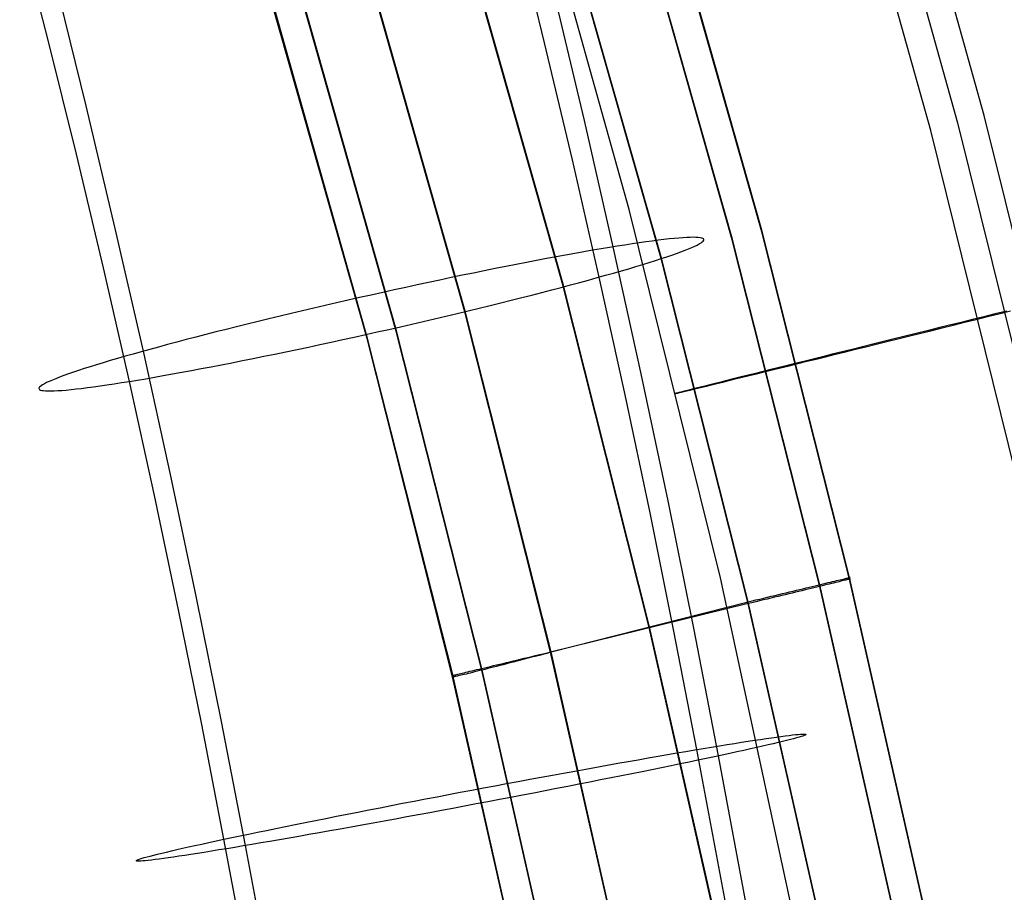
# Model space of a CAD drawing. Header units: millimetres. Extents: x 119 to 175.9, y -203.1 to -153.8.
# Tile 270 of 377: x 165 to 167.8, y -177.4 to -174.9. Entities that reach past the tile are written whole.
import ezdxf

# ---------------------------------------------------------------- set-up
doc = ezdxf.new("R2010")
doc.units = ezdxf.units.MM
doc.header["$MEASUREMENT"] = 0
doc.layers.add('Layer 01', color=5, linetype='Continuous', true_color=0x0000ff)

msp = doc.modelspace()

# ---------------------------------------------------------------- linework, layer by layer
at = {"layer": 'Layer 01'}
for p, q in [((167.7493, -175.1656, 34.7606), (167.4455, -174.0804, 34.7592)), ((167.369, -174.1043, 33.7788), (167.6721, -175.1872, 33.7802)), ((167.5949, -175.2088, 32.7998), (167.2925, -174.1282, 32.7985)), ((166.7241, -175.4371, 33.8604), (166.429, -174.3826, 33.859)), ((167.1073, -175.4971, 34.8912), (166.8212, -174.49, 34.8899)), ((167.0216, -175.5194, 35.1548), (166.7363, -174.5151, 35.1535)), ((167.0217, -175.5243, 31.4316), (166.7363, -174.5201, 31.4303)), ((167.1074, -175.5015, 31.6951), (166.8212, -174.4943, 31.6938)), ((166.816, -175.5736, 35.2605), (166.5327, -174.5762, 35.2593)), ((166.816, -175.5787, 31.3264), (166.5326, -174.5812, 31.3251)), ((165.0475, -174.9518, 30.4758), (164.9644, -174.6273, 30.4349)), ((166.48, -174.9556, 30.4503), (166.3969, -174.6192, 30.4147)), ((166.5324, -175.6544, 31.3265), (166.2518, -174.6664, 31.3252)), ((166.5333, -175.6522, 35.2609), (166.2528, -174.6642, 35.2596)), ((166.2492, -175.732, 31.3265), (165.9714, -174.7535, 31.3253)), ((166.2506, -175.7306, 35.2608), (165.973, -174.752, 35.2595)), ((165.1563, -175.1381, 31.8941), (165.0693, -174.7861, 31.8568)), ((165.6895, -174.8208, 34.9157), (165.9628, -175.791, 34.917)), ((166.0514, -175.788, 31.4346), (165.7757, -174.8161, 31.4333)), ((166.0516, -175.783, 35.1528), (165.7759, -174.8111, 35.1515)), ((166.5948, -175.1797, 31.8654), (166.5082, -174.8159, 31.8341)), ((165.9677, -175.8054, 34.8916), (165.6928, -174.8363, 34.8903)), ((165.9677, -175.8094, 31.6955), (165.6928, -174.8403, 31.6942)), ((165.1281, -175.2777, 30.5103), (165.0475, -174.9518, 30.4758)), ((166.5604, -175.2932, 30.4794), (166.48, -174.9556, 30.4503)), ((165.2403, -175.4914, 31.9245), (165.1563, -175.1381, 31.8941)), ((168.0202, -176.2595, 34.762), (167.7493, -175.1656, 34.7606)), ((166.6783, -175.5448, 31.8896), (166.5948, -175.1797, 31.8654)), ((167.6721, -175.1872, 33.7802), (167.9425, -176.2788, 33.7816)), ((167.8647, -176.2981, 32.8012), (167.5949, -175.2088, 32.7998)), ((165.2059, -175.6049, 30.5385), (165.1281, -175.2777, 30.5103)), ((166.6379, -175.6321, 30.5018), (166.5604, -175.2932, 30.4794)), ((166.9874, -176.5, 33.8617), (166.7241, -175.4371, 33.8604)), ((165.3215, -175.8459, 31.948), (165.2403, -175.4914, 31.9245)), ((167.3603, -176.4996, 34.8925), (167.1073, -175.4971, 34.8912)), ((167.3604, -176.5039, 31.6964), (167.1074, -175.5015, 31.6951)), ((166.6896, -175.543, 31.8769), (166.6668, -175.5467, 31.902)), ((166.7116, -175.5395, 31.851), (166.6896, -175.543, 31.8769)), ((166.7328, -175.5362, 31.8244), (166.7116, -175.5395, 31.851)), ((166.753, -175.5333, 31.797), (166.7328, -175.5362, 31.8244)), ((166.7722, -175.5305, 31.769), (166.753, -175.5333, 31.797)), ((166.7905, -175.528, 31.7403), (166.7722, -175.5305, 31.769)), ((166.8079, -175.5258, 31.7109), (166.7905, -175.528, 31.7403)), ((166.8242, -175.5238, 31.681), (166.8079, -175.5258, 31.7109)), ((166.8396, -175.5221, 31.6506), (166.8242, -175.5238, 31.681)), ((166.8538, -175.5206, 31.6196), (166.8396, -175.5221, 31.6506)), ((166.8671, -175.5194, 31.5881), (166.8538, -175.5206, 31.6196)), ((166.8792, -175.5185, 31.5562), (166.8671, -175.5194, 31.5881)), ((166.8903, -175.5178, 31.524), (166.8792, -175.5185, 31.5562)), ((166.9003, -175.5174, 31.4913), (166.8903, -175.5178, 31.524)), ((166.9092, -175.5173, 31.4583), (166.9003, -175.5174, 31.4913)), ((166.9052, -175.5467, 30.9528), (166.9135, -175.543, 30.9857)), ((166.9169, -175.5174, 31.4251), (166.9092, -175.5173, 31.4583)), ((166.9135, -175.543, 30.9857), (166.9206, -175.5395, 31.0189)), ((166.9236, -175.5178, 31.3916), (166.9169, -175.5174, 31.4251)), ((166.9206, -175.5395, 31.0189), (166.9266, -175.5363, 31.0523)), ((166.9291, -175.5185, 31.3579), (166.9236, -175.5178, 31.3916)), ((166.9266, -175.5363, 31.0523), (166.9315, -175.5333, 31.086)), ((166.9334, -175.5194, 31.324), (166.9291, -175.5185, 31.3579)), ((166.9315, -175.5333, 31.086), (166.9353, -175.5305, 31.1198)), ((166.9366, -175.5206, 31.2901), (166.9334, -175.5194, 31.324)), ((166.9353, -175.5305, 31.1198), (166.9378, -175.528, 31.1538)), ((166.9386, -175.5221, 31.256), (166.9366, -175.5206, 31.2901)), ((166.9378, -175.528, 31.1538), (166.9393, -175.5258, 31.1878)), ((166.9395, -175.5238, 31.2219), (166.9386, -175.5221, 31.256)), ((166.9393, -175.5258, 31.1878), (166.9395, -175.5238, 31.2219)), ((167.2742, -176.5199, 35.1561), (167.0216, -175.5194, 35.1548)), ((167.2742, -176.5248, 31.4328), (167.0217, -175.5243, 31.4316)), ((166.5407, -175.5686, 32.0147), (166.5134, -175.5736, 32.0345)), ((166.5674, -175.5638, 31.994), (166.5407, -175.5686, 32.0147)), ((166.5934, -175.5592, 31.9723), (166.5674, -175.5638, 31.994)), ((166.6186, -175.5548, 31.9497), (166.5934, -175.5592, 31.9723)), ((166.6431, -175.5506, 31.9263), (166.6186, -175.5548, 31.9497)), ((166.6668, -175.5467, 31.902), (166.6431, -175.5506, 31.9263)), ((166.7588, -175.9109, 31.9066), (166.6783, -175.5448, 31.8896)), ((166.8326, -175.5736, 30.7635), (166.8473, -175.5686, 30.7939)), ((166.8473, -175.5686, 30.7939), (166.8611, -175.5638, 30.8248)), ((166.8611, -175.5638, 30.8248), (166.8737, -175.5592, 30.8561)), ((166.8737, -175.5592, 30.8561), (166.8853, -175.5548, 30.888)), ((166.8853, -175.5548, 30.888), (166.8958, -175.5506, 30.9202)), ((166.8958, -175.5506, 30.9202), (166.9052, -175.5467, 30.9528)), ((166.3978, -175.5957, 32.1037), (166.3675, -175.6016, 32.1184)), ((166.4275, -175.5899, 32.0879), (166.3978, -175.5957, 32.1037)), ((166.4567, -175.5843, 32.0711), (166.4275, -175.5899, 32.0879)), ((166.4853, -175.5789, 32.0533), (166.4567, -175.5843, 32.0711)), ((166.5134, -175.5736, 32.0345), (166.4853, -175.5789, 32.0533)), ((166.7437, -175.6016, 30.6207), (166.7634, -175.5957, 30.6479)), ((166.7634, -175.5957, 30.6479), (166.7822, -175.5899, 30.6759)), ((166.7822, -175.5899, 30.6759), (166.8, -175.5843, 30.7045)), ((166.8, -175.5843, 30.7045), (166.8168, -175.5789, 30.7337)), ((167.0674, -176.5695, 35.2618), (166.816, -175.5736, 35.2605)), ((167.0674, -176.5745, 31.3277), (166.816, -175.5787, 31.3264)), ((166.8168, -175.5789, 30.7337), (166.8326, -175.5736, 30.7635)), ((165.2811, -175.9332, 30.5602), (165.2059, -175.6049, 30.5385)), ((166.2423, -175.627, 32.1662), (166.2101, -175.6337, 32.1754)), ((166.2742, -175.6204, 32.1559), (166.2423, -175.627, 32.1662)), ((166.3057, -175.614, 32.1445), (166.2742, -175.6204, 32.1559)), ((166.3368, -175.6077, 32.132), (166.3057, -175.614, 32.1445)), ((166.3675, -175.6016, 32.1184), (166.3368, -175.6077, 32.132)), ((166.6318, -175.6337, 30.4961), (166.6559, -175.627, 30.5193)), ((166.6559, -175.627, 30.5193), (166.6791, -175.6205, 30.5435)), ((166.6791, -175.6205, 30.5435), (166.7015, -175.614, 30.5684)), ((166.7015, -175.614, 30.5684), (166.7231, -175.6078, 30.5942)), ((166.7231, -175.6078, 30.5942), (166.7437, -175.6016, 30.6207)), ((166.112, -175.6546, 32.196), (166.0789, -175.6617, 32.2005)), ((166.1449, -175.6475, 32.1903), (166.112, -175.6546, 32.196)), ((166.1776, -175.6406, 32.1834), (166.1449, -175.6475, 32.1903)), ((166.2101, -175.6337, 32.1754), (166.1776, -175.6406, 32.1834)), ((166.5281, -175.6618, 30.4119), (166.5551, -175.6546, 30.4316)), ((166.7822, -176.6439, 31.3277), (166.5324, -175.6544, 31.3265)), ((166.7831, -176.6417, 35.2622), (166.5333, -175.6522, 35.2609)), ((166.5551, -175.6546, 30.4316), (166.5814, -175.6475, 30.4521)), ((166.5814, -175.6475, 30.4521), (166.607, -175.6406, 30.4736)), ((166.607, -175.6406, 30.4736), (166.6318, -175.6337, 30.4961)), ((166.7126, -175.9719, 30.5176), (166.6379, -175.6321, 30.5018)), ((165.9791, -175.6838, 32.207), (165.9458, -175.6912, 32.2068)), ((166.0124, -175.6763, 32.206), (165.9791, -175.6838, 32.207)), ((166.0457, -175.669, 32.2038), (166.0124, -175.6763, 32.206)), ((166.0789, -175.6617, 32.2005), (166.0457, -175.669, 32.2038)), ((166.4138, -175.6913, 30.3435), (166.4432, -175.6838, 30.3591)), ((166.4432, -175.6838, 30.3591), (166.4721, -175.6764, 30.3757)), ((166.4721, -175.6764, 30.3757), (166.5004, -175.669, 30.3933)), ((166.5004, -175.669, 30.3933), (166.5281, -175.6618, 30.4119)), ((165.8463, -175.714, 32.1991), (165.8134, -175.7217, 32.1942)), ((165.8793, -175.7064, 32.2029), (165.8463, -175.714, 32.1991)), ((165.9125, -175.6988, 32.2054), (165.8793, -175.7064, 32.2029)), ((165.9458, -175.6912, 32.2068), (165.9125, -175.6988, 32.2054)), ((166.2911, -175.7217, 30.292), (166.3224, -175.714, 30.3032)), ((166.3224, -175.714, 30.3032), (166.3533, -175.7064, 30.3155)), ((166.3533, -175.7064, 30.3155), (166.3838, -175.6988, 30.329)), ((166.3838, -175.6988, 30.329), (166.4138, -175.6913, 30.3435)), ((165.7482, -175.737, 32.1809), (165.716, -175.7447, 32.1725)), ((165.7806, -175.7294, 32.1881), (165.7482, -175.737, 32.1809)), ((165.8134, -175.7217, 32.1942), (165.7806, -175.7294, 32.1881)), ((166.195, -175.7448, 30.2651), (166.2274, -175.7371, 30.2729)), ((166.2274, -175.7371, 30.2729), (166.2594, -175.7294, 30.2819)), ((166.4974, -176.7151, 31.3278), (166.2492, -175.732, 31.3265)), ((166.4987, -176.7138, 35.262), (166.2506, -175.7306, 35.2608)), ((166.2594, -175.7294, 30.2819), (166.2911, -175.7217, 30.292)), ((167.7812, -175.7382, 34.7641), (167.7481, -175.7464, 34.7624)), ((167.7587, -175.7463, 32.7988), (167.7918, -175.7381, 32.7975)), ((167.8144, -175.73, 34.7646), (167.7812, -175.7382, 34.7641)), ((167.7918, -175.7381, 32.7975), (167.825, -175.7299, 32.7974)), ((165.6215, -175.7677, 32.1405), (165.5908, -175.7754, 32.1277)), ((165.6526, -175.7601, 32.1523), (165.6215, -175.7677, 32.1405)), ((165.6841, -175.7524, 32.163), (165.6526, -175.7601, 32.1523)), ((165.716, -175.7447, 32.1725), (165.6841, -175.7524, 32.163)), ((166.0635, -175.7754, 30.2455), (166.0966, -175.7678, 30.2486)), ((166.0966, -175.7678, 30.2486), (166.1296, -175.7601, 30.253)), ((166.1296, -175.7601, 30.253), (166.1624, -175.7525, 30.2585)), ((166.1624, -175.7525, 30.2585), (166.195, -175.7448, 30.2651)), ((167.6494, -175.7709, 34.7504), (167.6169, -175.7789, 34.744)), ((167.6273, -175.7788, 32.8158), (167.6599, -175.7708, 32.8098)), ((167.6822, -175.7627, 34.7556), (167.6494, -175.7709, 34.7504)), ((167.6599, -175.7708, 32.8098), (167.6927, -175.7626, 32.8049)), ((167.7151, -175.7546, 34.7596), (167.6822, -175.7627, 34.7556)), ((167.6927, -175.7626, 32.8049), (167.7257, -175.7545, 32.8013)), ((167.7481, -175.7464, 34.7624), (167.7151, -175.7546, 34.7596)), ((167.7257, -175.7545, 32.8013), (167.7587, -175.7463, 32.7988)), ((165.5017, -175.7979, 32.0826), (165.4731, -175.8053, 32.0654)), ((165.5308, -175.7904, 32.0987), (165.5017, -175.7979, 32.0826)), ((165.5606, -175.7829, 32.1137), (165.5308, -175.7904, 32.0987)), ((165.5908, -175.7754, 32.1277), (165.5606, -175.7829, 32.1137)), ((165.9303, -175.8053, 30.2447), (165.9636, -175.7979, 30.2431)), ((165.9628, -175.791, 34.917), (166.2109, -176.7679, 34.9182)), ((165.9636, -175.7979, 30.2431), (165.9969, -175.7905, 30.2427)), ((165.9969, -175.7905, 30.2427), (166.0302, -175.7829, 30.2435)), ((166.0302, -175.7829, 30.2435), (166.0635, -175.7754, 30.2455)), ((166.2984, -176.7667, 31.4359), (166.0514, -175.788, 31.4346)), ((166.2987, -176.7617, 35.1541), (166.0516, -175.783, 35.1528)), ((167.5525, -175.7949, 34.7278), (167.5207, -175.8028, 34.718)), ((167.5309, -175.8027, 32.8408), (167.5627, -175.7948, 32.8313)), ((167.5845, -175.787, 34.7365), (167.5525, -175.7949, 34.7278)), ((167.5627, -175.7948, 32.8313), (167.5949, -175.7869, 32.823)), ((167.6169, -175.7789, 34.744), (167.5845, -175.787, 34.7365)), ((167.5949, -175.7869, 32.823), (167.6273, -175.7788, 32.8158)), ((165.3911, -175.8269, 32.0081), (165.3651, -175.8339, 31.987)), ((165.4177, -175.8198, 32.0282), (165.3911, -175.8269, 32.0081)), ((165.4451, -175.8126, 32.0473), (165.4177, -175.8198, 32.0282)), ((165.4731, -175.8053, 32.0654), (165.4451, -175.8126, 32.0473)), ((165.7981, -175.8339, 30.2628), (165.8309, -175.8269, 30.2565)), ((165.8309, -175.8269, 30.2565), (165.864, -175.8198, 30.2514)), ((165.864, -175.8198, 30.2514), (165.8971, -175.8126, 30.2475)), ((165.8971, -175.8126, 30.2475), (165.9303, -175.8053, 30.2447)), ((166.2143, -176.7822, 34.8928), (165.9677, -175.8054, 34.8916)), ((166.2142, -176.7862, 31.6967), (165.9677, -175.8094, 31.6955)), ((167.4278, -175.8258, 34.6818), (167.3977, -175.8333, 34.6676)), ((167.4073, -175.8332, 32.8899), (167.4375, -175.8258, 32.8759)), ((167.4583, -175.8183, 34.695), (167.4278, -175.8258, 34.6818)), ((167.4375, -175.8258, 32.8759), (167.4682, -175.8182, 32.8631)), ((167.4893, -175.8106, 34.7071), (167.4583, -175.8183, 34.695)), ((167.4682, -175.8182, 32.8631), (167.4994, -175.8105, 32.8514)), ((167.5207, -175.8028, 34.718), (167.4893, -175.8106, 34.7071)), ((167.4994, -175.8105, 32.8514), (167.5309, -175.8027, 32.8408)), ((165.2918, -175.8542, 31.9185), (165.269, -175.8607, 31.8939)), ((165.3154, -175.8476, 31.9422), (165.2918, -175.8542, 31.9185)), ((165.3399, -175.8408, 31.9651), (165.3154, -175.8476, 31.9422)), ((165.3996, -176.2015, 31.9645), (165.3215, -175.8459, 31.948)), ((165.3651, -175.8339, 31.987), (165.3399, -175.8408, 31.9651)), ((165.6694, -175.8607, 30.2994), (165.7011, -175.8542, 30.2886)), ((165.7011, -175.8542, 30.2886), (165.7332, -175.8476, 30.2788)), ((165.7332, -175.8476, 30.2788), (165.7655, -175.8408, 30.2703)), ((165.7655, -175.8408, 30.2703), (165.7981, -175.8339, 30.2628)), ((167.3104, -175.855, 34.6185), (167.2825, -175.8619, 34.6001)), ((167.2914, -175.8618, 32.9561), (167.3195, -175.8549, 32.938)), ((167.339, -175.8479, 34.6359), (167.3104, -175.855, 34.6185)), ((167.3195, -175.8549, 32.938), (167.3482, -175.8478, 32.9209)), ((167.368, -175.8407, 34.6523), (167.339, -175.8479, 34.6359)), ((167.3482, -175.8478, 32.9209), (167.3775, -175.8406, 32.9049)), ((167.3977, -175.8333, 34.6676), (167.368, -175.8407, 34.6523)), ((167.3775, -175.8406, 32.9049), (167.4073, -175.8332, 32.8899)), ((165.2057, -175.8793, 31.8156), (165.1865, -175.8852, 31.788)), ((165.2259, -175.8733, 31.8424), (165.2057, -175.8793, 31.8156)), ((165.247, -175.8671, 31.8686), (165.2259, -175.8733, 31.8424)), ((165.269, -175.8607, 31.8939), (165.247, -175.8671, 31.8686)), ((165.5467, -175.8852, 30.3539), (165.5767, -175.8793, 30.3386)), ((165.5767, -175.8793, 30.3386), (165.6072, -175.8733, 30.3245)), ((165.6072, -175.8733, 30.3245), (165.6381, -175.8671, 30.3114)), ((165.6381, -175.8671, 30.3114), (165.6694, -175.8607, 30.2994)), ((167.2028, -175.8818, 34.539), (167.1776, -175.888, 34.5168)), ((167.1856, -175.8879, 33.0382), (167.211, -175.8817, 33.0163)), ((167.2287, -175.8753, 34.5603), (167.2028, -175.8818, 34.539)), ((167.211, -175.8817, 33.0163), (167.2371, -175.8752, 32.9953)), ((167.2553, -175.8687, 34.5807), (167.2287, -175.8753, 34.5603)), ((167.2371, -175.8752, 32.9953), (167.2639, -175.8686, 32.9752)), ((167.2825, -175.8619, 34.6001), (167.2553, -175.8687, 34.5807)), ((167.2639, -175.8686, 32.9752), (167.2914, -175.8618, 32.9561)), ((165.1051, -175.9118, 31.6405), (165.0919, -175.9165, 31.6094)), ((165.1193, -175.9069, 31.6712), (165.1051, -175.9118, 31.6405)), ((165.1346, -175.9017, 31.7013), (165.1193, -175.9069, 31.6712)), ((165.1509, -175.8964, 31.7308), (165.1346, -175.9017, 31.7013)), ((165.1682, -175.8909, 31.7597), (165.1509, -175.8964, 31.7308)), ((165.1865, -175.8852, 31.788), (165.1682, -175.8909, 31.7597)), ((165.3789, -175.9165, 30.4665), (165.4052, -175.9118, 30.4453)), ((165.4052, -175.9118, 30.4453), (165.4323, -175.9069, 30.4251)), ((165.4323, -175.9069, 30.4251), (165.46, -175.9017, 30.4058)), ((165.46, -175.9017, 30.4058), (165.4883, -175.8964, 30.3874)), ((165.4883, -175.8964, 30.3874), (165.5172, -175.8909, 30.3701)), ((165.5172, -175.8909, 30.3701), (165.5467, -175.8852, 30.3539)), ((166.8362, -176.278, 31.9165), (166.7588, -175.9109, 31.9066)), ((167.0849, -175.9111, 34.4194), (167.0638, -175.9164, 34.393)), ((167.0705, -175.9163, 33.1608), (167.0918, -175.911, 33.1346)), ((167.1068, -175.9056, 34.445), (167.0849, -175.9111, 34.4194)), ((167.0918, -175.911, 33.1346), (167.114, -175.9056, 33.1093)), ((167.1296, -175.9, 34.4698), (167.1068, -175.9056, 34.445)), ((167.114, -175.9056, 33.1093), (167.1371, -175.8999, 33.0847)), ((167.1532, -175.8941, 34.4937), (167.1296, -175.9, 34.4698)), ((167.1371, -175.8999, 33.0847), (167.1609, -175.894, 33.061)), ((167.1776, -175.888, 34.5168), (167.1532, -175.8941, 34.4937)), ((167.1609, -175.894, 33.061), (167.1856, -175.8879, 33.0382)), ((165.0356, -175.9401, 31.4142), (165.0302, -175.9432, 31.3806)), ((165.0422, -175.9368, 31.4475), (165.0356, -175.9401, 31.4142)), ((165.0499, -175.9332, 31.4806), (165.0422, -175.9368, 31.4475)), ((165.0588, -175.9293, 31.5134), (165.0499, -175.9332, 31.4806)), ((165.0687, -175.9253, 31.5458), (165.0588, -175.9293, 31.5134)), ((165.0797, -175.921, 31.5778), (165.0687, -175.9253, 31.5458)), ((165.0919, -175.9165, 31.6094), (165.0797, -175.921, 31.5778)), ((165.2164, -175.9432, 30.639), (165.2371, -175.9401, 30.612)), ((165.2371, -175.9401, 30.612), (165.2586, -175.9368, 30.5857)), ((165.2586, -175.9368, 30.5857), (165.2811, -175.9332, 30.5602)), ((165.2811, -175.9332, 30.5602), (165.3043, -175.9293, 30.5355)), ((165.3535, -176.2625, 30.5755), (165.2811, -175.9332, 30.5602)), ((165.3043, -175.9293, 30.5355), (165.3284, -175.9253, 30.5117)), ((165.3284, -175.9253, 30.5117), (165.3533, -175.921, 30.4887)), ((165.3533, -175.921, 30.4887), (165.3789, -175.9165, 30.4665)), ((166.9724, -175.9392, 34.2509), (166.9571, -175.943, 34.2206)), ((166.9619, -175.943, 33.332), (166.9776, -175.9391, 33.3019)), ((166.9888, -175.9351, 34.2806), (166.9724, -175.9392, 34.2509)), ((166.9776, -175.9391, 33.3019), (166.9942, -175.935, 33.2724)), ((167.0061, -175.9308, 34.3097), (166.9888, -175.9351, 34.2806)), ((166.9942, -175.935, 33.2724), (167.0119, -175.9307, 33.2435)), ((167.0244, -175.9262, 34.3382), (167.0061, -175.9308, 34.3097)), ((167.0119, -175.9307, 33.2435), (167.0305, -175.9261, 33.2152)), ((167.0436, -175.9214, 34.366), (167.0244, -175.9262, 34.3382)), ((167.0305, -175.9261, 33.2152), (167.05, -175.9213, 33.1876)), ((167.0638, -175.9164, 34.393), (167.0436, -175.9214, 34.366)), ((167.05, -175.9213, 33.1876), (167.0705, -175.9163, 33.1608)), ((165.0207, -175.9511, 31.279), (165.0199, -175.9532, 31.2449)), ((165.0199, -175.9532, 31.2449), (165.0202, -175.955, 31.2108)), ((165.0202, -175.955, 31.2108), (165.0216, -175.9566, 31.1767)), ((165.0227, -175.9487, 31.313), (165.0207, -175.9511, 31.279)), ((165.0216, -175.9566, 31.1767), (165.0243, -175.958, 31.1427)), ((165.0259, -175.9461, 31.3469), (165.0227, -175.9487, 31.313)), ((165.0243, -175.958, 31.1427), (165.028, -175.959, 31.1088)), ((165.0302, -175.9432, 31.3806), (165.0259, -175.9461, 31.3469)), ((165.028, -175.959, 31.1088), (165.0329, -175.9598, 31.075)), ((165.0329, -175.9598, 31.075), (165.039, -175.9604, 31.0414)), ((165.039, -175.9604, 31.0414), (165.0462, -175.9606, 31.008)), ((165.0462, -175.9606, 31.008), (165.0545, -175.9606, 30.9749)), ((165.0545, -175.9606, 30.9749), (165.0639, -175.9604, 30.9421)), ((165.0639, -175.9604, 30.9421), (165.0745, -175.9598, 30.9096)), ((165.0745, -175.9598, 30.9096), (165.0861, -175.959, 30.8775)), ((165.0861, -175.959, 30.8775), (165.0988, -175.958, 30.8459)), ((165.0988, -175.958, 30.8459), (165.1126, -175.9566, 30.8147)), ((165.1126, -175.9566, 30.8147), (165.1274, -175.955, 30.7839)), ((165.1274, -175.955, 30.7839), (165.1432, -175.9532, 30.7537)), ((165.1432, -175.9532, 30.7537), (165.1601, -175.9511, 30.7241)), ((165.1601, -175.9511, 30.7241), (165.1779, -175.9487, 30.6951)), ((165.1779, -175.9487, 30.6951), (165.1967, -175.9461, 30.6667)), ((165.1967, -175.9461, 30.6667), (165.2164, -175.9432, 30.639)), ((166.8576, -175.9682, 33.827), (166.8566, -175.9684, 33.7928)), ((166.8566, -175.9684, 33.7928), (166.8568, -175.9684, 33.7587)), ((166.8568, -175.9684, 33.7587), (166.8582, -175.9682, 33.7246)), ((166.8597, -175.9676, 33.861), (166.8576, -175.9682, 33.827)), ((166.8582, -175.9682, 33.7246), (166.8606, -175.9676, 33.6905)), ((166.863, -175.9667, 33.895), (166.8597, -175.9676, 33.861)), ((166.8606, -175.9676, 33.6905), (166.8643, -175.9667, 33.6566)), ((166.8674, -175.9656, 33.9289), (166.863, -175.9667, 33.895)), ((166.8643, -175.9667, 33.6566), (166.869, -175.9656, 33.6228)), ((166.8729, -175.9642, 33.9625), (166.8674, -175.9656, 33.9289)), ((166.869, -175.9656, 33.6228), (166.875, -175.9642, 33.5892)), ((166.8796, -175.9625, 33.996), (166.8729, -175.9642, 33.9625)), ((166.875, -175.9642, 33.5892), (166.882, -175.9625, 33.5558)), ((166.8874, -175.9605, 34.0291), (166.8796, -175.9625, 33.996)), ((166.882, -175.9625, 33.5558), (166.8901, -175.9605, 33.5227)), ((166.8963, -175.9583, 34.062), (166.8874, -175.9605, 34.0291)), ((166.8901, -175.9605, 33.5227), (166.8994, -175.9582, 33.4899)), ((166.9063, -175.9557, 34.0946), (166.8963, -175.9583, 34.062)), ((166.8994, -175.9582, 33.4899), (166.9098, -175.9557, 33.4575)), ((166.9174, -175.953, 34.1267), (166.9063, -175.9557, 34.0946)), ((166.9098, -175.9557, 33.4575), (166.9212, -175.9529, 33.4255)), ((166.9296, -175.9499, 34.1585), (166.9174, -175.953, 34.1267)), ((166.9212, -175.9529, 33.4255), (166.9337, -175.9499, 33.3938)), ((166.9428, -175.9466, 34.1898), (166.9296, -175.9499, 34.1585)), ((166.9337, -175.9499, 33.3938), (166.9473, -175.9465, 33.3627)), ((166.9571, -175.943, 34.2206), (166.9428, -175.9466, 34.1898)), ((166.9473, -175.9465, 33.3627), (166.9619, -175.943, 33.332)), ((166.7845, -176.3126, 30.5268), (166.7126, -175.9719, 30.5176)), ((165.4748, -176.558, 31.9742), (165.3996, -176.2015, 31.9645)), ((165.4231, -176.5926, 30.5844), (165.3535, -176.2625, 30.5755)), ((166.9105, -176.6458, 31.9193), (166.8362, -176.278, 31.9165)), ((166.8534, -176.654, 30.5294), (166.7845, -176.3126, 30.5268)), ((167.2185, -177.5704, 33.8631), (166.9874, -176.5, 33.8617)), ((167.3115, -176.511, 35.1061), (167.3175, -176.5096, 35.096)), ((167.3175, -176.5096, 35.096), (167.3231, -176.5083, 35.0858)), ((167.3231, -176.5083, 35.0858), (167.3283, -176.507, 35.0753)), ((167.3283, -176.507, 35.0753), (167.3332, -176.5059, 35.0647)), ((167.3348, -176.5102, 31.5278), (167.3302, -176.5113, 31.5173)), ((167.3332, -176.5059, 35.0647), (167.3377, -176.5048, 35.0538)), ((167.3391, -176.5092, 31.5384), (167.3348, -176.5102, 31.5278)), ((167.3377, -176.5048, 35.0538), (167.3418, -176.5038, 35.0429)), ((167.343, -176.5082, 31.5491), (167.3391, -176.5092, 31.5384)), ((167.3418, -176.5038, 35.0429), (167.3456, -176.5029, 35.0318)), ((167.3466, -176.5073, 31.56), (167.343, -176.5082, 31.5491)), ((167.3456, -176.5029, 35.0318), (167.349, -176.5021, 35.0205)), ((167.3498, -176.5065, 31.571), (167.3466, -176.5073, 31.56)), ((167.349, -176.5021, 35.0205), (167.352, -176.5014, 35.0092)), ((167.3527, -176.5058, 31.5822), (167.3498, -176.5065, 31.571)), ((167.352, -176.5014, 35.0092), (167.3546, -176.5008, 34.9977)), ((167.3552, -176.5052, 31.5934), (167.3527, -176.5058, 31.5822)), ((167.3546, -176.5008, 34.9977), (167.3568, -176.5003, 34.9862)), ((167.3573, -176.5047, 31.6047), (167.3552, -176.5052, 31.5934)), ((167.3568, -176.5003, 34.9862), (167.3586, -176.4999, 34.9746)), ((167.359, -176.5043, 31.616), (167.3573, -176.5047, 31.6047)), ((167.3586, -176.4999, 34.9746), (167.3601, -176.4995, 34.9629)), ((167.3603, -176.504, 31.6275), (167.359, -176.5043, 31.616)), ((167.3601, -176.4995, 34.9629), (167.3611, -176.4993, 34.9512)), ((167.3613, -176.4993, 34.9042), (167.3603, -176.4996, 34.8925)), ((167.5892, -177.5094, 34.8938), (167.3603, -176.4996, 34.8925)), ((167.3603, -176.4996, 34.8925), (167.3604, -176.5039, 31.6964)), ((167.3613, -176.5037, 31.6389), (167.3603, -176.504, 31.6275)), ((167.3604, -176.5039, 31.6964), (167.3613, -176.5037, 31.6849)), ((167.5893, -177.5138, 31.6977), (167.3604, -176.5039, 31.6964)), ((167.3611, -176.4993, 34.9512), (167.3618, -176.4991, 34.9395)), ((167.3618, -176.4992, 34.9159), (167.3613, -176.4993, 34.9042)), ((167.3613, -176.5037, 31.6849), (167.3619, -176.5035, 31.6734)), ((167.3619, -176.5036, 31.6504), (167.3613, -176.5037, 31.6389)), ((167.3618, -176.4991, 34.9395), (167.362, -176.4991, 34.9277)), ((167.362, -176.4991, 34.9277), (167.3618, -176.4992, 34.9159)), ((167.3619, -176.5035, 31.6734), (167.3621, -176.5035, 31.6619)), ((167.3621, -176.5035, 31.6619), (167.3619, -176.5036, 31.6504)), ((167.1871, -176.5408, 35.2246), (167.1971, -176.5384, 35.2189)), ((167.1971, -176.5384, 35.2189), (167.2069, -176.536, 35.2129)), ((167.2069, -176.536, 35.2129), (167.2166, -176.5337, 35.2065)), ((167.223, -176.5372, 31.387), (167.2137, -176.5394, 31.3806)), ((167.2166, -176.5337, 35.2065), (167.2259, -176.5315, 35.1998)), ((167.232, -176.535, 31.3938), (167.223, -176.5372, 31.387)), ((167.2259, -176.5315, 35.1998), (167.2351, -176.5293, 35.1928)), ((167.2408, -176.5329, 31.4009), (167.232, -176.535, 31.3938)), ((167.2351, -176.5293, 35.1928), (167.244, -176.5271, 35.1854)), ((167.2494, -176.5308, 31.4083), (167.2408, -176.5329, 31.4009)), ((167.244, -176.5271, 35.1854), (167.2527, -176.5251, 35.1777)), ((167.2577, -176.5288, 31.4159), (167.2494, -176.5308, 31.4083)), ((167.2527, -176.5251, 35.1777), (167.2611, -176.523, 35.1697)), ((167.2658, -176.5269, 31.4239), (167.2577, -176.5288, 31.4159)), ((167.2611, -176.523, 35.1697), (167.2692, -176.5211, 35.1614)), ((167.2736, -176.525, 31.4322), (167.2658, -176.5269, 31.4239)), ((167.2692, -176.5211, 35.1614), (167.277, -176.5192, 35.1529)), ((167.2811, -176.5232, 31.4407), (167.2736, -176.525, 31.4322)), ((167.5026, -177.5278, 35.1573), (167.2742, -176.5199, 35.1561)), ((167.5026, -177.5327, 31.4341), (167.2742, -176.5248, 31.4328)), ((167.277, -176.5192, 35.1529), (167.2845, -176.5174, 35.144)), ((167.2883, -176.5214, 31.4495), (167.2811, -176.5232, 31.4407)), ((167.2845, -176.5174, 35.144), (167.2918, -176.5157, 35.1349)), ((167.2952, -176.5198, 31.4585), (167.2883, -176.5214, 31.4495)), ((167.2918, -176.5157, 35.1349), (167.2987, -176.5141, 35.1255)), ((167.3019, -176.5182, 31.4678), (167.2952, -176.5198, 31.4585)), ((167.2987, -176.5141, 35.1255), (167.3053, -176.5125, 35.1159)), ((167.3082, -176.5166, 31.4773), (167.3019, -176.5182, 31.4678)), ((167.3053, -176.5125, 35.1159), (167.3115, -176.511, 35.1061)), ((167.3142, -176.5152, 31.487), (167.3082, -176.5166, 31.4773)), ((167.3198, -176.5138, 31.4969), (167.3142, -176.5152, 31.487)), ((167.3252, -176.5125, 31.507), (167.3198, -176.5138, 31.4969)), ((167.3302, -176.5113, 31.5173), (167.3252, -176.5125, 31.507)), ((165.5469, -176.9152, 31.9768), (165.4748, -176.558, 31.9742)), ((167.0674, -176.5695, 35.2618), (167.0788, -176.5668, 35.2604)), ((167.0788, -176.5668, 35.2604), (167.0901, -176.564, 35.2586)), ((167.1006, -176.5666, 31.3328), (167.0896, -176.5692, 31.3307)), ((167.0901, -176.564, 35.2586), (167.1013, -176.5614, 35.2564)), ((167.1115, -176.5639, 31.3353), (167.1006, -176.5666, 31.3328)), ((167.1013, -176.5614, 35.2564), (167.1124, -176.5587, 35.2538)), ((167.1223, -176.5613, 31.3382), (167.1115, -176.5639, 31.3353)), ((167.1124, -176.5587, 35.2538), (167.1235, -176.556, 35.2508)), ((167.133, -176.5588, 31.3414), (167.1223, -176.5613, 31.3382)), ((167.1235, -176.556, 35.2508), (167.1345, -176.5534, 35.2474)), ((167.1437, -176.5562, 31.3451), (167.133, -176.5588, 31.3414)), ((167.1345, -176.5534, 35.2474), (167.1453, -176.5508, 35.2436)), ((167.1541, -176.5537, 31.3491), (167.1437, -176.5562, 31.3451)), ((167.1453, -176.5508, 35.2436), (167.156, -176.5482, 35.2394)), ((167.1645, -176.5512, 31.3534), (167.1541, -176.5537, 31.3491)), ((167.156, -176.5482, 35.2394), (167.1665, -176.5457, 35.2349)), ((167.1747, -176.5488, 31.3582), (167.1645, -176.5512, 31.3534)), ((167.1665, -176.5457, 35.2349), (167.1769, -176.5432, 35.2299)), ((167.1847, -176.5464, 31.3633), (167.1747, -176.5488, 31.3582)), ((167.1769, -176.5432, 35.2299), (167.1871, -176.5408, 35.2246)), ((167.1946, -176.544, 31.3687), (167.1847, -176.5464, 31.3633)), ((167.2042, -176.5417, 31.3745), (167.1946, -176.544, 31.3687)), ((167.2137, -176.5394, 31.3806), (167.2042, -176.5417, 31.3745)), ((165.4899, -176.9234, 30.5869), (165.4231, -176.5926, 30.5844)), ((167.0674, -176.5745, 31.3277), (166.4974, -176.7151, 31.3278)), ((166.4987, -176.7138, 35.262), (167.0674, -176.5695, 35.2618)), ((167.2947, -177.5724, 35.2631), (167.0674, -176.5695, 35.2618)), ((167.0785, -176.5719, 31.329), (167.0674, -176.5745, 31.3277)), ((167.2947, -177.5775, 31.329), (167.0674, -176.5745, 31.3277)), ((167.0896, -176.5692, 31.3307), (167.0785, -176.5719, 31.329)), ((167.0079, -177.6401, 31.329), (166.7822, -176.6439, 31.3277)), ((167.0088, -177.6379, 35.2634), (166.7831, -176.6417, 35.2622)), ((166.9816, -177.0142, 31.9149), (166.9105, -176.6458, 31.9193)), ((166.9194, -176.9959, 30.5253), (166.8534, -176.654, 30.5294)), ((166.3897, -176.7399, 35.2262), (166.4, -176.7374, 35.2316)), ((166.4, -176.7374, 35.2316), (166.4104, -176.7349, 35.2365)), ((166.4205, -176.7352, 31.3492), (166.41, -176.7379, 31.3538)), ((166.4104, -176.7349, 35.2365), (166.421, -176.7324, 35.2411)), ((166.4311, -176.7325, 31.345), (166.4205, -176.7352, 31.3492)), ((166.421, -176.7324, 35.2411), (166.4318, -176.7298, 35.2452)), ((166.4419, -176.7296, 31.3412), (166.4311, -176.7325, 31.345)), ((166.4318, -176.7298, 35.2452), (166.4427, -176.7272, 35.249)), ((166.4528, -176.7268, 31.3377), (166.4419, -176.7296, 31.3412)), ((166.4427, -176.7272, 35.249), (166.4537, -176.7245, 35.2524)), ((166.4638, -176.7239, 31.3346), (166.4528, -176.7268, 31.3377)), ((166.4537, -176.7245, 35.2524), (166.4648, -176.7219, 35.2554)), ((166.4749, -176.721, 31.332), (166.4638, -176.7239, 31.3346)), ((166.4648, -176.7219, 35.2554), (166.4761, -176.7192, 35.258)), ((166.4861, -176.7181, 31.3297), (166.4749, -176.721, 31.332)), ((166.4761, -176.7192, 35.258), (166.4874, -176.7165, 35.2602)), ((166.4974, -176.7151, 31.3278), (166.4861, -176.7181, 31.3297)), ((166.4874, -176.7165, 35.2602), (166.4987, -176.7138, 35.262)), ((166.7215, -177.7046, 31.3291), (166.4974, -176.7151, 31.3278)), ((166.7228, -177.7032, 35.2633), (166.4987, -176.7138, 35.262)), ((166.2772, -176.7669, 35.127), (166.2842, -176.7652, 35.1363)), ((166.2842, -176.7652, 35.1363), (166.2915, -176.7634, 35.1455)), ((166.2915, -176.7634, 35.1455), (166.2991, -176.7616, 35.1544)), ((166.2996, -176.7662, 31.4361), (166.2921, -176.7681, 31.4449)), ((166.5216, -177.7465, 35.1553), (166.2987, -176.7617, 35.1541)), ((166.2991, -176.7616, 35.1544), (166.307, -176.7597, 35.163)), ((166.3075, -176.7643, 31.4275), (166.2996, -176.7662, 31.4361)), ((166.307, -176.7597, 35.163), (166.3152, -176.7578, 35.1713)), ((166.3156, -176.7622, 31.4192), (166.3075, -176.7643, 31.4275)), ((166.3152, -176.7578, 35.1713), (166.3236, -176.7557, 35.1793)), ((166.324, -176.7601, 31.4112), (166.3156, -176.7622, 31.4192)), ((166.3236, -176.7557, 35.1793), (166.3324, -176.7536, 35.187)), ((166.3326, -176.7579, 31.4035), (166.324, -176.7601, 31.4112)), ((166.3324, -176.7536, 35.187), (166.3413, -176.7515, 35.1944)), ((166.3415, -176.7556, 31.3961), (166.3326, -176.7579, 31.4035)), ((166.3413, -176.7515, 35.1944), (166.3506, -176.7493, 35.2014)), ((166.3507, -176.7532, 31.389), (166.3415, -176.7556, 31.3961)), ((166.3506, -176.7493, 35.2014), (166.36, -176.747, 35.2082)), ((166.36, -176.7508, 31.3823), (166.3507, -176.7532, 31.389)), ((166.36, -176.747, 35.2082), (166.3697, -176.7447, 35.2145)), ((166.3696, -176.7484, 31.3759), (166.36, -176.7508, 31.3823)), ((166.3794, -176.7458, 31.3699), (166.3696, -176.7484, 31.3759)), ((166.3697, -176.7447, 35.2145), (166.3796, -176.7423, 35.2206)), ((166.3894, -176.7433, 31.3642), (166.3794, -176.7458, 31.3699)), ((166.3796, -176.7423, 35.2206), (166.3897, -176.7399, 35.2262)), ((166.3996, -176.7406, 31.3588), (166.3894, -176.7433, 31.3642)), ((166.41, -176.7379, 31.3538), (166.3996, -176.7406, 31.3588)), ((166.2109, -176.7679, 34.9182), (166.4334, -177.751, 34.9195)), ((166.2129, -176.7825, 34.9165), (166.2128, -176.7826, 34.9283)), ((166.2128, -176.7826, 34.9283), (166.2131, -176.7825, 34.9401)), ((166.2134, -176.7824, 34.9046), (166.2129, -176.7825, 34.9165)), ((166.213, -176.7868, 31.6732), (166.2134, -176.7865, 31.685)), ((166.213, -176.7869, 31.6614), (166.213, -176.7868, 31.6732)), ((166.2134, -176.7869, 31.6496), (166.213, -176.7869, 31.6614)), ((166.2131, -176.7825, 34.9401), (166.2138, -176.7823, 34.9519)), ((166.2143, -176.7822, 34.8928), (166.2134, -176.7824, 34.9046)), ((166.2134, -176.7865, 31.685), (166.2142, -176.7862, 31.6967)), ((166.2142, -176.7868, 31.6378), (166.2134, -176.7869, 31.6496)), ((166.2138, -176.7823, 34.9519), (166.2149, -176.782, 34.9637)), ((166.2142, -176.7862, 31.6967), (166.2143, -176.7822, 34.8928)), ((166.4368, -177.7689, 31.698), (166.2142, -176.7862, 31.6967)), ((166.2154, -176.7866, 31.6261), (166.2142, -176.7868, 31.6378)), ((166.4368, -177.765, 34.8941), (166.2143, -176.7822, 34.8928)), ((166.2149, -176.782, 34.9637), (166.2164, -176.7816, 34.9754)), ((166.2169, -176.7863, 31.6144), (166.2154, -176.7866, 31.6261)), ((166.2164, -176.7816, 34.9754), (166.2183, -176.7812, 34.9871)), ((166.2189, -176.7859, 31.6028), (166.2169, -176.7863, 31.6144)), ((166.2183, -176.7812, 34.9871), (166.2205, -176.7806, 34.9987)), ((166.2212, -176.7854, 31.5912), (166.2189, -176.7859, 31.6028)), ((166.2205, -176.7806, 34.9987), (166.2232, -176.7799, 35.0102)), ((166.2239, -176.7848, 31.5798), (166.2212, -176.7854, 31.5912)), ((166.2232, -176.7799, 35.0102), (166.2263, -176.7792, 35.0216)), ((166.227, -176.7841, 31.5684), (166.2239, -176.7848, 31.5798)), ((166.2263, -176.7792, 35.0216), (166.2297, -176.7784, 35.0328)), ((166.2305, -176.7833, 31.5572), (166.227, -176.7841, 31.5684)), ((166.2297, -176.7784, 35.0328), (166.2336, -176.7774, 35.044)), ((166.2343, -176.7824, 31.5461), (166.2305, -176.7833, 31.5572)), ((166.2336, -176.7774, 35.044), (166.2378, -176.7764, 35.055)), ((166.2386, -176.7814, 31.5351), (166.2343, -176.7824, 31.5461)), ((166.2378, -176.7764, 35.055), (166.2423, -176.7753, 35.0659)), ((166.2431, -176.7803, 31.5243), (166.2386, -176.7814, 31.5351)), ((166.2423, -176.7753, 35.0659), (166.2473, -176.7741, 35.0765)), ((166.2481, -176.7791, 31.5137), (166.2431, -176.7803, 31.5243)), ((166.2473, -176.7741, 35.0765), (166.2526, -176.7728, 35.087)), ((166.2534, -176.7778, 31.5032), (166.2481, -176.7791, 31.5137)), ((166.2526, -176.7728, 35.087), (166.2582, -176.7715, 35.0973)), ((166.259, -176.7764, 31.4929), (166.2534, -176.7778, 31.5032)), ((166.2582, -176.7715, 35.0973), (166.2642, -176.77, 35.1074)), ((166.265, -176.7749, 31.4829), (166.259, -176.7764, 31.4929)), ((166.2642, -176.77, 35.1074), (166.2705, -176.7685, 35.1173)), ((166.2713, -176.7734, 31.473), (166.265, -176.7749, 31.4829)), ((166.2705, -176.7685, 35.1173), (166.2772, -176.7669, 35.127)), ((166.2779, -176.7717, 31.4634), (166.2713, -176.7734, 31.473)), ((166.2848, -176.77, 31.4541), (166.2779, -176.7717, 31.4634)), ((166.2921, -176.7681, 31.4449), (166.2848, -176.77, 31.4541)), ((166.5214, -177.7514, 31.4371), (166.2984, -176.7667, 31.4359)), ((165.5538, -177.2547, 30.583), (165.4899, -176.9234, 30.5869)), ((165.616, -177.273, 31.9726), (165.5469, -176.9152, 31.9768)), ((167.1031, -176.9663, 30.7576), (167.1195, -176.9639, 30.7874)), ((167.1195, -176.9639, 30.7874), (167.1348, -176.9616, 30.8179)), ((167.1348, -176.9616, 30.8179), (167.1491, -176.9596, 30.8488)), ((167.1491, -176.9596, 30.8488), (167.1624, -176.9578, 30.8802)), ((167.1624, -176.9578, 30.8802), (167.1745, -176.9562, 30.9121)), ((167.1745, -176.9562, 30.9121), (167.1856, -176.9548, 30.9444)), ((167.1856, -176.9548, 30.9444), (167.1956, -176.9536, 30.977)), ((167.199, -176.9646, 31.5162), (167.1894, -176.9671, 31.5489)), ((167.1956, -176.9536, 30.977), (167.2044, -176.9527, 31.01)), ((167.2074, -176.9623, 31.4832), (167.199, -176.9646, 31.5162)), ((167.2044, -176.9527, 31.01), (167.2121, -176.9519, 31.0432)), ((167.2147, -176.9602, 31.4499), (167.2074, -176.9623, 31.4832)), ((167.2121, -176.9519, 31.0432), (167.2187, -176.9514, 31.0767)), ((167.2209, -176.9583, 31.4164), (167.2147, -176.9602, 31.4499)), ((167.2187, -176.9514, 31.0767), (167.2242, -176.9511, 31.1104)), ((167.2259, -176.9567, 31.3827), (167.2209, -176.9583, 31.4164)), ((167.2242, -176.9511, 31.1104), (167.2284, -176.951, 31.1443)), ((167.2297, -176.9552, 31.3488), (167.2259, -176.9567, 31.3827)), ((167.2284, -176.951, 31.1443), (167.2316, -176.9512, 31.1783)), ((167.2324, -176.954, 31.3147), (167.2297, -176.9552, 31.3488)), ((167.2316, -176.9512, 31.1783), (167.2335, -176.9515, 31.2124)), ((167.234, -176.9529, 31.2806), (167.2324, -176.954, 31.3147)), ((167.2335, -176.9515, 31.2124), (167.2343, -176.9521, 31.2465)), ((167.2343, -176.9521, 31.2465), (167.234, -176.9529, 31.2806)), ((166.9132, -176.997, 30.5195), (166.9378, -176.9929, 30.5429)), ((166.9378, -176.9929, 30.5429), (166.9616, -176.9889, 30.567)), ((166.9616, -176.9889, 30.567), (166.9845, -176.9851, 30.592)), ((166.9845, -176.9851, 30.592), (167.0066, -176.9815, 30.6178)), ((167.0066, -176.9815, 30.6178), (167.0278, -176.9781, 30.6444)), ((167.0278, -176.9781, 30.6444), (167.048, -176.9748, 30.6717)), ((167.048, -176.9748, 30.6717), (167.0674, -176.9718, 30.6997)), ((167.0674, -176.9718, 30.6997), (167.0857, -176.969, 30.7283)), ((167.0923, -176.9901, 31.7654), (167.0743, -176.9941, 31.7942)), ((167.0857, -176.969, 30.7283), (167.1031, -176.9663, 30.7576)), ((167.1093, -176.9863, 31.7361), (167.0923, -176.9901, 31.7654)), ((167.1253, -176.9826, 31.7061), (167.1093, -176.9863, 31.7361)), ((167.1403, -176.9791, 31.6756), (167.1253, -176.9826, 31.7061)), ((167.1542, -176.9758, 31.6446), (167.1403, -176.9791, 31.6756)), ((167.167, -176.9727, 31.6132), (167.1542, -176.9758, 31.6446)), ((167.1788, -176.9698, 31.5812), (167.167, -176.9727, 31.6132)), ((167.1894, -176.9671, 31.5489), (167.1788, -176.9698, 31.5812)), ((166.7505, -177.0251, 30.3989), (166.7792, -177.02, 30.4166)), ((166.7792, -177.02, 30.4166), (166.8074, -177.0151, 30.4352)), ((166.8074, -177.0151, 30.4352), (166.8349, -177.0104, 30.4549)), ((166.8349, -177.0104, 30.4549), (166.8617, -177.0057, 30.4755)), ((166.8617, -177.0057, 30.4755), (166.8878, -177.0013, 30.4971)), ((166.8878, -177.0013, 30.4971), (166.9132, -176.997, 30.5195)), ((167.7378, -181.3358, 30.4315), (166.9194, -176.9959, 30.5253)), ((166.9467, -177.0216, 31.9516), (166.9224, -177.0267, 31.9751)), ((166.9702, -177.0166, 31.9273), (166.9467, -177.0216, 31.9516)), ((166.9928, -177.0118, 31.9022), (166.9702, -177.0166, 31.9273)), ((167.8, -181.3541, 31.8211), (166.9816, -177.0142, 31.9149)), ((167.0146, -177.0072, 31.8763), (166.9928, -177.0118, 31.9022)), ((167.0354, -177.0027, 31.8496), (167.0146, -177.0072, 31.8763)), ((167.0553, -176.9983, 31.8222), (167.0354, -177.0027, 31.8496)), ((167.0743, -176.9941, 31.7942), (167.0553, -176.9983, 31.8222)), ((166.5986, -177.0521, 30.3262), (166.6299, -177.0465, 30.3386)), ((166.6299, -177.0465, 30.3386), (166.6608, -177.041, 30.3521)), ((166.6608, -177.041, 30.3521), (166.6912, -177.0355, 30.3666)), ((166.6912, -177.0355, 30.3666), (166.7211, -177.0302, 30.3822)), ((166.7211, -177.0302, 30.3822), (166.7505, -177.0251, 30.3989)), ((166.8177, -177.0483, 32.0599), (166.7898, -177.0539, 32.0787)), ((166.845, -177.0427, 32.0401), (166.8177, -177.0483, 32.0599)), ((166.8715, -177.0372, 32.0193), (166.845, -177.0427, 32.0401)), ((166.8974, -177.0319, 31.9977), (166.8715, -177.0372, 32.0193)), ((166.9224, -177.0267, 31.9751), (166.8974, -177.0319, 31.9977)), ((166.4368, -177.0817, 30.2813), (166.4697, -177.0756, 30.288)), ((166.4697, -177.0756, 30.288), (166.5024, -177.0696, 30.2959)), ((166.5024, -177.0696, 30.2959), (166.5348, -177.0637, 30.3049)), ((166.5348, -177.0637, 30.3049), (166.5669, -177.0579, 30.315)), ((166.5669, -177.0579, 30.315), (166.5986, -177.0521, 30.3262)), ((166.6722, -177.0775, 32.1438), (166.6414, -177.0836, 32.1574)), ((166.7024, -177.0715, 32.1291), (166.6722, -177.0775, 32.1438)), ((166.7321, -177.0656, 32.1133), (166.7024, -177.0715, 32.1291)), ((166.7612, -177.0597, 32.0965), (166.7321, -177.0656, 32.1133)), ((166.7898, -177.0539, 32.0787), (166.7612, -177.0597, 32.0965)), ((166.2699, -177.1128, 30.2655), (166.3034, -177.1065, 30.2663)), ((166.3034, -177.1065, 30.2663), (166.3369, -177.1002, 30.2683)), ((166.3369, -177.1002, 30.2683), (166.3703, -177.094, 30.2715)), ((166.3703, -177.094, 30.2715), (166.4036, -177.0878, 30.2758)), ((166.4036, -177.0878, 30.2758), (166.4368, -177.0817, 30.2813)), ((166.5467, -177.1022, 32.1916), (166.5145, -177.1085, 32.2008)), ((166.5787, -177.096, 32.1813), (166.5467, -177.1022, 32.1916)), ((166.6103, -177.0898, 32.1699), (166.5787, -177.096, 32.1813)), ((166.6414, -177.0836, 32.1574), (166.6103, -177.0898, 32.1699)), ((166.1361, -177.1382, 30.2741), (166.1694, -177.1319, 30.2702)), ((166.1694, -177.1319, 30.2702), (166.2028, -177.1255, 30.2674)), ((166.2028, -177.1255, 30.2674), (166.2363, -177.1192, 30.2659)), ((166.2363, -177.1192, 30.2659), (166.2699, -177.1128, 30.2655)), ((166.3827, -177.1339, 32.2258), (166.3493, -177.1402, 32.2292)), ((166.416, -177.1275, 32.2213), (166.3827, -177.1339, 32.2258)), ((166.449, -177.1212, 32.2156), (166.416, -177.1275, 32.2213)), ((166.4819, -177.1148, 32.2088), (166.449, -177.1212, 32.2156)), ((166.5145, -177.1085, 32.2008), (166.4819, -177.1148, 32.2088)), ((165.9727, -177.1699, 30.3112), (166.0048, -177.1636, 30.3015)), ((166.0048, -177.1636, 30.3015), (166.0372, -177.1573, 30.2929)), ((166.0372, -177.1573, 30.2929), (166.0699, -177.151, 30.2855)), ((166.0699, -177.151, 30.2855), (166.1029, -177.1446, 30.2792)), ((166.1029, -177.1446, 30.2792), (166.1361, -177.1382, 30.2741)), ((166.2488, -177.1593, 32.2321), (166.2152, -177.1656, 32.2307)), ((166.2823, -177.1529, 32.2323), (166.2488, -177.1593, 32.2321)), ((166.3159, -177.1466, 32.2313), (166.2823, -177.1529, 32.2323)), ((166.3493, -177.1402, 32.2292), (166.3159, -177.1466, 32.2313)), ((165.8481, -177.1944, 30.3613), (165.8786, -177.1884, 30.3471)), ((165.8786, -177.1884, 30.3471), (165.9095, -177.1823, 30.334)), ((165.9095, -177.1823, 30.334), (165.9409, -177.1761, 30.3221)), ((165.9409, -177.1761, 30.3221), (165.9727, -177.1699, 30.3112)), ((166.0822, -177.1903, 32.2133), (166.0493, -177.1963, 32.206)), ((166.1152, -177.1842, 32.2194), (166.0822, -177.1903, 32.2133)), ((166.1484, -177.178, 32.2243), (166.1152, -177.1842, 32.2194)), ((166.1818, -177.1718, 32.2281), (166.1484, -177.178, 32.2243)), ((166.2152, -177.1656, 32.2307), (166.1818, -177.1718, 32.2281)), ((165.704, -177.2235, 30.4477), (165.7316, -177.2178, 30.4284)), ((165.7316, -177.2178, 30.4284), (165.7598, -177.2121, 30.4101)), ((165.7598, -177.2121, 30.4101), (165.7887, -177.2063, 30.3928)), ((165.7887, -177.2063, 30.3928), (165.8181, -177.2004, 30.3765)), ((165.8181, -177.2004, 30.3765), (165.8481, -177.1944, 30.3613)), ((165.9211, -177.2196, 32.1655), (165.89, -177.2252, 32.1526)), ((165.9526, -177.2139, 32.1774), (165.9211, -177.2196, 32.1655)), ((165.9845, -177.2081, 32.1881), (165.9526, -177.2139, 32.1774)), ((166.0168, -177.2023, 32.1976), (165.9845, -177.2081, 32.1881)), ((166.0493, -177.1963, 32.206), (166.0168, -177.2023, 32.1976)), ((165.5769, -177.2498, 30.5583), (165.6008, -177.2448, 30.5344)), ((165.6008, -177.2448, 30.5344), (165.6254, -177.2397, 30.5114)), ((165.6254, -177.2397, 30.5114), (165.6509, -177.2344, 30.4892)), ((165.6509, -177.2344, 30.4892), (165.6771, -177.229, 30.468)), ((165.6771, -177.229, 30.468), (165.704, -177.2235, 30.4477)), ((165.7705, -177.2464, 32.0902), (165.742, -177.2514, 32.0721)), ((165.7996, -177.2413, 32.1074), (165.7705, -177.2464, 32.0902)), ((165.8292, -177.236, 32.1235), (165.7996, -177.2413, 32.1074)), ((165.8594, -177.2307, 32.1386), (165.8292, -177.236, 32.1235)), ((165.89, -177.2252, 32.1526), (165.8594, -177.2307, 32.1386)), ((165.4345, -177.2808, 30.747), (165.452, -177.2768, 30.718)), ((165.452, -177.2768, 30.718), (165.4705, -177.2727, 30.6895)), ((165.4705, -177.2727, 30.6895), (165.4899, -177.2685, 30.6618)), ((165.4899, -177.2685, 30.6618), (165.5103, -177.264, 30.6348)), ((165.5103, -177.264, 30.6348), (165.5316, -177.2594, 30.6085)), ((165.5316, -177.2594, 30.6085), (165.5538, -177.2547, 30.583)), ((165.5538, -177.2547, 30.583), (165.5769, -177.2498, 30.5583)), ((166.3722, -181.5946, 30.4892), (165.5538, -177.2547, 30.583)), ((165.6098, -177.274, 31.9668), (165.5856, -177.2781, 31.943)), ((165.6348, -177.2698, 31.9897), (165.6098, -177.274, 31.9668)), ((166.4344, -181.6129, 31.8788), (165.616, -177.273, 31.9726)), ((165.6605, -177.2654, 32.0117), (165.6348, -177.2698, 31.9897)), ((165.687, -177.2609, 32.0327), (165.6605, -177.2654, 32.0117)), ((165.7142, -177.2562, 32.0529), (165.687, -177.2609, 32.0327)), ((165.742, -177.2514, 32.0721), (165.7142, -177.2562, 32.0529)), ((165.3242, -177.3077, 31.0312), (165.3321, -177.3055, 30.9981)), ((165.3321, -177.3055, 30.9981), (165.3411, -177.3031, 30.9652)), ((165.3411, -177.3031, 30.9652), (165.3512, -177.3005, 30.9327)), ((165.3512, -177.3005, 30.9327), (165.3624, -177.2977, 30.9006)), ((165.3624, -177.2977, 30.9006), (165.3747, -177.2947, 30.8689)), ((165.3747, -177.2947, 30.8689), (165.3881, -177.2915, 30.8376)), ((165.3881, -177.2915, 30.8376), (165.4025, -177.2881, 30.8069)), ((165.4081, -177.3062, 31.6953), (165.3933, -177.3083, 31.6646)), ((165.4025, -177.2881, 30.8069), (165.418, -177.2845, 30.7767)), ((165.424, -177.3039, 31.7254), (165.4081, -177.3062, 31.6953)), ((165.418, -177.2845, 30.7767), (165.4345, -177.2808, 30.747)), ((165.4409, -177.3013, 31.755), (165.424, -177.3039, 31.7254)), ((165.4588, -177.2986, 31.7839), (165.4409, -177.3013, 31.755)), ((165.4776, -177.2956, 31.8122), (165.4588, -177.2986, 31.7839)), ((165.4974, -177.2925, 31.8399), (165.4776, -177.2956, 31.8122)), ((165.5181, -177.2892, 31.8668), (165.4974, -177.2925, 31.8399)), ((165.5398, -177.2856, 31.893), (165.5181, -177.2892, 31.8668)), ((165.5623, -177.282, 31.9184), (165.5398, -177.2856, 31.893)), ((165.5856, -177.2781, 31.943), (165.5623, -177.282, 31.9184)), ((165.3011, -177.3164, 31.2343), (165.3021, -177.3155, 31.2001)), ((165.3014, -177.3171, 31.2684), (165.3011, -177.3164, 31.2343)), ((165.3027, -177.3176, 31.3025), (165.3014, -177.3171, 31.2684)), ((165.3021, -177.3155, 31.2001), (165.3042, -177.3144, 31.1661)), ((165.3053, -177.3179, 31.3366), (165.3027, -177.3176, 31.3025)), ((165.3042, -177.3144, 31.1661), (165.3075, -177.313, 31.1321)), ((165.309, -177.3179, 31.3705), (165.3053, -177.3179, 31.3366)), ((165.3075, -177.313, 31.1321), (165.3119, -177.3115, 31.0983)), ((165.3138, -177.3177, 31.4043), (165.309, -177.3179, 31.3705)), ((165.3119, -177.3115, 31.0983), (165.3175, -177.3097, 31.0647)), ((165.3199, -177.3173, 31.4379), (165.3138, -177.3177, 31.4043)), ((165.3175, -177.3097, 31.0647), (165.3242, -177.3077, 31.0312)), ((165.327, -177.3167, 31.4713), (165.3199, -177.3173, 31.4379)), ((165.3353, -177.3158, 31.5044), (165.327, -177.3167, 31.4713)), ((165.3447, -177.3148, 31.5372), (165.3353, -177.3158, 31.5044)), ((165.3552, -177.3135, 31.5697), (165.3447, -177.3148, 31.5372)), ((165.3668, -177.312, 31.6017), (165.3552, -177.3135, 31.5697)), ((165.3795, -177.3103, 31.6334), (165.3668, -177.312, 31.6017)), ((165.3933, -177.3083, 31.6646), (165.3795, -177.3103, 31.6334))]:
    msp.add_line(p, q, dxfattribs=at)

doc.saveas('drawing.dxf')
